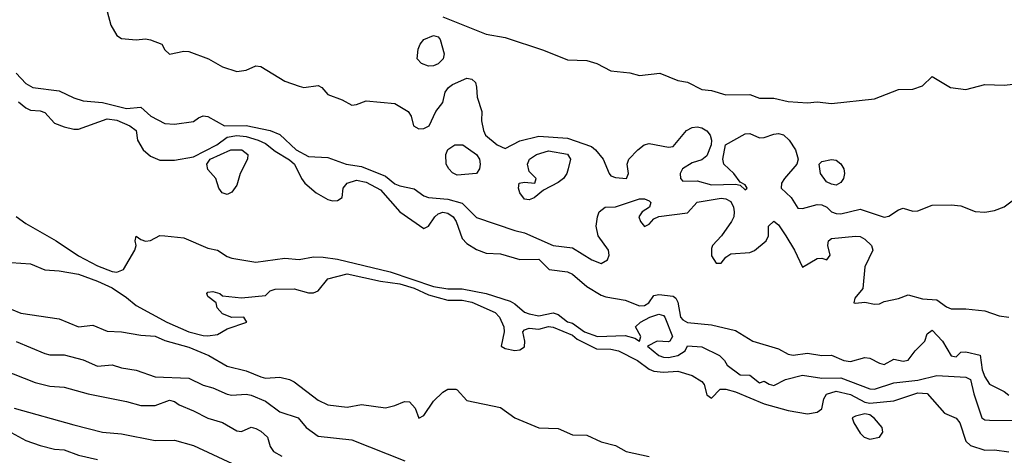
# Model space of a CAD drawing. Header units: metres. Extents: x -46681 to -43747, y -240911 to -237677.
# Tile 645 of 656: x -45228 to -45125, y -238893 to -238848. Entities that reach past the tile are written whole.
import ezdxf

# ---------------------------------------------------------------- set-up
doc = ezdxf.new("R2010")
doc.units = ezdxf.units.M
doc.layers.add('CONTOUR_INDEX', color=1, linetype='Continuous')
doc.layers.add('CONTOUR_INTER', color=3, linetype='Continuous')

msp = doc.modelspace()

# ---------------------------------------------------------------- linework, layer by layer
at = {"layer": 'CONTOUR_INDEX'}
for points, elevation in [([(-45205.72, -238861.52), (-45204.58, -238861.52), (-45203.93, -238862.02), (-45203.98, -238862.52), (-45204.74, -238864.02), (-45205.1, -238865.24), (-45205.6, -238865.95), (-45206.1, -238866.19), (-45206.63, -238866.02), (-45206.96, -238865.52), (-45207.27, -238864.52), (-45208.1, -238863.6), (-45208.2, -238863.02), (-45207.88, -238862.52), (-45205.72, -238861.52)], 65), ([(-45228.1, -238868.51), (-45227.1, -238869.23), (-45223.92, -238871.02), (-45221.6, -238872.59), (-45219.6, -238873.66), (-45218.1, -238874.24), (-45217.6, -238874.31), (-45216.9, -238874.02), (-45215.72, -238872.02), (-45215.58, -238871.52), (-45215.68, -238871.02), (-45215.6, -238870.55), (-45215.1, -238870.91), (-45214.6, -238871.06), (-45214.1, -238871.01), (-45213.1, -238870.49), (-45212.6, -238870.5), (-45210.6, -238870.73), (-45208.1, -238871.8), (-45207.1, -238872), (-45206.1, -238872.68), (-45205.6, -238872.86), (-45203.1, -238873.28), (-45200.1, -238872.85), (-45198.6, -238872.97), (-45197.1, -238872.72), (-45196.1, -238872.73), (-45194.6, -238872.96), (-45189.1, -238874.26), (-45184.6, -238875.82), (-45183.1, -238876.03), (-45181.6, -238876.06), (-45179.1, -238876.53), (-45176.6, -238877.34), (-45176.1, -238877.62), (-45175.1, -238878.5), (-45174.6, -238878.67), (-45173.6, -238878.87), (-45172.1, -238878.54), (-45171.6, -238878.73), (-45170.6, -238879.5), (-45170.1, -238879.63), (-45168.84, -238880.52), (-45167.5, -238881.02), (-45164.6, -238880.91), (-45163.6, -238881.2), (-45163.1, -238881.5), (-45162.97, -238881.02), (-45163.51, -238880.02), (-45162.99, -238879.52), (-45162.04, -238879.02), (-45161.1, -238878.7), (-45160.6, -238878.84), (-45160.45, -238879.02), (-45159.66, -238881.02), (-45159.93, -238881.52), (-45160.1, -238881.59), (-45161.25, -238881.52), (-45162.26, -238882.02), (-45161.1, -238883.01), (-45160.6, -238883.17), (-45160.1, -238883.22), (-45159.1, -238883.02), (-45158.33, -238882.52), (-45158.1, -238882), (-45156.6, -238882.1), (-45154.77, -238883.02), (-45154.26, -238883.52), (-45153.98, -238884.02), (-45152.61, -238885.02), (-45151.6, -238885.05), (-45150.6, -238885.87), (-45150.1, -238885.68), (-45149.6, -238886.01), (-45149.1, -238886.14), (-45147.9, -238885.52), (-45146.1, -238885.07), (-45144.1, -238885.37), (-45142.1, -238885.34), (-45139.1, -238886.49), (-45138.6, -238886.52), (-45136.6, -238885.87), (-45134.1, -238885.59), (-45132.1, -238885.11), (-45129.1, -238885.27), (-45128.58, -238885.52), (-45128.24, -238887.02), (-45127.42, -238889.52), (-45127.1, -238889.71), (-45126.6, -238889.77), (-45124.1, -238889.78)], 65), ([(-45228.31, -238888.52), (-45222.1, -238890.24), (-45219.1, -238891), (-45217.1, -238891.2), (-45213.6, -238891.89), (-45211.6, -238891.86), (-45209.6, -238892.39), (-45205.05, -238894.52)], 70)]:
    msp.add_lwpolyline(points, dxfattribs=dict(at, elevation=elevation))
at = {"layer": 'CONTOUR_INTER'}
for points, elevation in [([(-45218.6, -238847.09), (-45218.22, -238848.52), (-45217.6, -238849.6), (-45217.1, -238849.9), (-45215.6, -238850.05), (-45214.6, -238849.94), (-45214.1, -238850.06), (-45212.91, -238850.52), (-45212.6, -238851.09), (-45212.1, -238851.53), (-45210.6, -238851.24), (-45210.1, -238851.26), (-45208.03, -238852.02), (-45206.6, -238852.87), (-45205.1, -238853.36), (-45204.1, -238853.2), (-45203.1, -238852.75), (-45202.6, -238852.82), (-45200.1, -238854.37), (-45198.6, -238854.9), (-45198.1, -238855.02), (-45196.6, -238854.83), (-45196.21, -238855.02), (-45195.6, -238855.75), (-45194.1, -238856.31), (-45193.1, -238856.87), (-45192.6, -238856.81), (-45191.6, -238856.41), (-45188.6, -238856.69), (-45187.24, -238857.52), (-45186.91, -238858.02), (-45186.66, -238859.02), (-45186.1, -238859.33), (-45185.6, -238859.31), (-45185.05, -238859.02), (-45184.33, -238857.52), (-45183.6, -238856.61), (-45183.37, -238855.52), (-45183.02, -238855.02), (-45182.6, -238854.71), (-45181.1, -238854.06), (-45180.6, -238854.16), (-45180.22, -238854.52), (-45180.1, -238854.99), (-45180.03, -238856.02), (-45179.54, -238857.52), (-45179.58, -238858.52), (-45179.38, -238859.52), (-45179.15, -238860.02), (-45177.93, -238861.02), (-45177.1, -238861.38), (-45175.6, -238860.58), (-45173.6, -238860.11), (-45170.6, -238860.3), (-45168.1, -238861.2), (-45167.69, -238861.52), (-45166.89, -238862.52), (-45166.28, -238864.02), (-45166.1, -238864.25), (-45165.6, -238864.43), (-45164.47, -238864.52), (-45164.26, -238864.02), (-45164.4, -238863.02), (-45164.23, -238862.52), (-45163.28, -238861.52), (-45162.61, -238861.02), (-45162.1, -238860.88), (-45160.1, -238861.24), (-45159.6, -238861.18), (-45158.19, -238859.52), (-45157.6, -238859.22), (-45157.1, -238859.15), (-45156.6, -238859.24), (-45156.1, -238859.55), (-45155.74, -238860.02), (-45155.59, -238860.52), (-45155.62, -238861.02), (-45156.1, -238862.16), (-45156.6, -238862.57), (-45157.6, -238862.9), (-45158.62, -238863.52), (-45158.87, -238864.02), (-45158.83, -238864.52), (-45158.6, -238864.79), (-45157.1, -238864.76), (-45155.6, -238865.18), (-45153.1, -238865.11), (-45152.6, -238865.22), (-45152.1, -238865.72), (-45151.88, -238865.52), (-45152.1, -238865.2), (-45152.6, -238864.91), (-45153.27, -238864.02), (-45154.31, -238863.02), (-45154.43, -238862.52), (-45154.14, -238861.02), (-45152.1, -238859.85), (-45151.6, -238859.82), (-45150.6, -238860.27), (-45150.1, -238860.25), (-45149.1, -238859.89), (-45148.6, -238859.84), (-45148.1, -238859.98), (-45147.51, -238860.52), (-45146.83, -238861.52), (-45146.57, -238862.52), (-45146.71, -238863.02), (-45148, -238864.52), (-45148.29, -238865.02), (-45148.33, -238865.52), (-45147.29, -238866.52), (-45146.6, -238867.64), (-45146.1, -238867.67), (-45144.6, -238867.24), (-45144.1, -238867.29), (-45143.59, -238867.52), (-45143.1, -238868.01), (-45142.6, -238868.18), (-45142.1, -238868.2), (-45140.1, -238867.73), (-45137.6, -238868.57), (-45137.1, -238868.45), (-45136.1, -238867.79), (-45135.6, -238867.61), (-45134.6, -238867.93), (-45134.1, -238867.89), (-45132.6, -238867.32), (-45130.6, -238867.28), (-45129.6, -238867.39), (-45128.1, -238867.98), (-45127.1, -238868.03), (-45126.1, -238867.86), (-45125.1, -238867.49), (-45124.1, -238866.77)], 62), ([(-45183.6, -238847.65), (-45179.1, -238849.47), (-45177.1, -238849.8), (-45173.1, -238851.14), (-45170.6, -238852.15), (-45168.6, -238852.22), (-45167.55, -238852.52), (-45166.1, -238853.3), (-45164.1, -238853.5), (-45163.1, -238853.77), (-45160.99, -238853.52), (-45159.1, -238854.31), (-45158.1, -238854.47), (-45156.6, -238855.25), (-45155.6, -238855.35), (-45154.1, -238855.79), (-45151.6, -238855.77), (-45150.6, -238856.14), (-45149.1, -238856.13), (-45147.6, -238856.49), (-45145.6, -238856.64), (-45144.6, -238856.53), (-45143.1, -238856.69), (-45138.6, -238856.22), (-45136.1, -238855.23), (-45134.6, -238855.19), (-45133.6, -238854.86), (-45132.6, -238853.87), (-45130.67, -238855.02), (-45129.1, -238855.22), (-45127.1, -238854.71), (-45125.1, -238854.8), (-45122.6, -238854.5)], 61), ([(-45185.6, -238850.02), (-45184.6, -238849.6), (-45184.1, -238849.75), (-45183.89, -238850.02), (-45183.46, -238851.52), (-45183.58, -238852.02), (-45184.1, -238852.56), (-45184.6, -238852.76), (-45185.1, -238852.8), (-45185.84, -238852.52), (-45186.28, -238852.02), (-45186.17, -238851.02), (-45185.99, -238850.52), (-45185.6, -238850.02)], 62), ([(-45228.1, -238853.54), (-45227.1, -238854.61), (-45226.36, -238855.02), (-45223.6, -238855.38), (-45222.1, -238856.09), (-45221.1, -238856.41), (-45219.1, -238856.58), (-45216.6, -238857.23), (-45215.1, -238857.07), (-45214.07, -238858.02), (-45212.6, -238858.77), (-45211.6, -238858.85), (-45209.6, -238858.59), (-45209.1, -238858.19), (-45208.6, -238857.99), (-45208.1, -238858.06), (-45206.38, -238859.02), (-45204.1, -238858.99), (-45201.6, -238859.5), (-45200.6, -238859.93), (-45198.92, -238861.52), (-45197.6, -238862.22), (-45195.6, -238862.35), (-45193.69, -238863.02), (-45192.1, -238863.26), (-45189.6, -238864.28), (-45188.6, -238865.08), (-45188.1, -238865.29), (-45186.6, -238865.59), (-45185.6, -238866.33), (-45185.1, -238866.52), (-45183.1, -238866.67), (-45181.6, -238867.1), (-45180.1, -238868.59), (-45176.1, -238869.97), (-45175.1, -238870.2), (-45172.1, -238871.53), (-45170.1, -238871.75), (-45168.06, -238873.02), (-45167.1, -238873.4), (-45166.44, -238873.02), (-45166.28, -238872.52), (-45166.34, -238872.02), (-45167.42, -238870.52), (-45167.62, -238869.52), (-45167.49, -238868.52), (-45167.31, -238868.02), (-45166.69, -238867.52), (-45165.6, -238867.49), (-45163.1, -238866.66), (-45162.6, -238866.64), (-45162.1, -238866.87), (-45161.93, -238867.02), (-45162.05, -238867.52), (-45162.82, -238868.02), (-45163.16, -238868.52), (-45163, -238869.02), (-45162.6, -238869.54), (-45162.1, -238869.3), (-45161.6, -238868.74), (-45161.1, -238868.49), (-45158.1, -238868.11), (-45157.1, -238866.99), (-45154.6, -238866.58), (-45154.1, -238866.64), (-45153.6, -238866.93), (-45153.31, -238867.52), (-45153.23, -238868.02), (-45153.27, -238868.52), (-45153.5, -238869.02), (-45154.55, -238870.52), (-45155.49, -238871.52), (-45155.6, -238871.82), (-45155.6, -238872.6), (-45155.1, -238873.35), (-45154.6, -238873.37), (-45154.1, -238872.73), (-45153.6, -238872.41), (-45151.6, -238872.27), (-45151.1, -238872.04), (-45149.9, -238871.02), (-45149.64, -238870.52), (-45149.67, -238869.52), (-45149.1, -238868.98), (-45148.6, -238869.37), (-45147.85, -238870.52), (-45146.93, -238872.02), (-45146.1, -238873.78), (-45144.6, -238872.89), (-45144.1, -238872.86), (-45143.56, -238873.02), (-45143.24, -238872.52), (-45143.48, -238871.52), (-45143.41, -238871.02), (-45143.1, -238870.78), (-45140.6, -238870.55), (-45140.1, -238870.58), (-45139.6, -238870.86), (-45138.93, -238871.52), (-45138.77, -238872.02), (-45139.6, -238873.74), (-45139.83, -238876.02), (-45140.67, -238877.02), (-45140.77, -238877.52), (-45140.6, -238877.55), (-45139.6, -238877.43), (-45138.6, -238877.65), (-45138.1, -238877.61), (-45137.6, -238877.36), (-45136.1, -238877.06), (-45135.1, -238876.66), (-45133.6, -238877.08), (-45132.1, -238877.19), (-45131.1, -238877.94), (-45130.6, -238878.15), (-45129.1, -238878.12), (-45127.1, -238878.36), (-45125.6, -238878.87), (-45124.6, -238879.01)], 63), ([(-45227.86, -238856.52), (-45227.1, -238857.14), (-45226.6, -238857.39), (-45225.6, -238857.45), (-45225.1, -238857.63), (-45224.1, -238858.76), (-45223.1, -238859.14), (-45222.1, -238859.38), (-45221.6, -238859.36), (-45218.6, -238858.3), (-45217.6, -238858.44), (-45216.23, -238859.02), (-45215.57, -238859.52), (-45215.45, -238860.52), (-45214.84, -238861.52), (-45214.1, -238862.19), (-45213.1, -238862.63), (-45211.6, -238862.61), (-45209.6, -238862.25), (-45207.17, -238861.02), (-45206.1, -238860.21), (-45205.1, -238860.05), (-45204.1, -238860.16), (-45202.85, -238860.52), (-45202.1, -238860.89), (-45201.1, -238861.69), (-45199.6, -238862.59), (-45199.09, -238863.02), (-45198.36, -238864.52), (-45197.99, -238865.02), (-45196.81, -238866.02), (-45195.6, -238866.72), (-45195.1, -238866.87), (-45194.6, -238866.81), (-45194.11, -238866.52), (-45194, -238865.52), (-45193.6, -238865.01), (-45192.6, -238864.7), (-45191.6, -238864.9), (-45190.1, -238865.71), (-45188.1, -238868.01), (-45185.6, -238869.75), (-45185.1, -238869.49), (-45184.43, -238868.52), (-45184.1, -238868.23), (-45183.6, -238868.05), (-45183.1, -238868.16), (-45182.54, -238868.52), (-45182.22, -238869.02), (-45181.6, -238870.78), (-45181.1, -238871.31), (-45180.1, -238871.94), (-45179.1, -238872.32), (-45177.6, -238872.39), (-45175.6, -238872.98), (-45173.6, -238872.96), (-45172.53, -238874.02), (-45170.6, -238874.28), (-45170.1, -238874.51), (-45168.6, -238875.79), (-45167.1, -238876.7), (-45166.6, -238876.88), (-45164.6, -238877.24), (-45163.1, -238877.82), (-45162.6, -238877.8), (-45162.15, -238877.52), (-45161.6, -238876.76), (-45161.1, -238876.64), (-45159.6, -238876.81), (-45159.33, -238877.02), (-45159.1, -238877.45), (-45158.82, -238879.02), (-45158.6, -238879.29), (-45158.1, -238879.57), (-45155.6, -238879.81), (-45153.1, -238880.39), (-45151.3, -238881.52), (-45148.6, -238882.32), (-45147.6, -238882.86), (-45147.1, -238882.97), (-45145.6, -238882.77), (-45144.1, -238883), (-45143.1, -238882.97), (-45141.81, -238883.52), (-45141.1, -238883.65), (-45139.6, -238883.21), (-45139.1, -238883.27), (-45138.1, -238883.82), (-45137.6, -238883.94), (-45136.6, -238883.39), (-45135.6, -238883.6), (-45135.1, -238883.49), (-45134.38, -238882.52), (-45133.36, -238881.52), (-45133.1, -238880.74), (-45132.6, -238880.37), (-45131.52, -238881.52), (-45130.6, -238883.05), (-45130.1, -238883.14), (-45129.6, -238882.67), (-45129.1, -238882.64), (-45127.6, -238882.97), (-45127.39, -238884.52), (-45127.1, -238885.24), (-45126.6, -238885.99), (-45125.1, -238886.77), (-45124.6, -238887.15)], 64), ([(-45182.37, -238861.02), (-45181.53, -238861.02), (-45180.1, -238862.02), (-45179.8, -238862.52), (-45179.73, -238863.02), (-45179.8, -238863.52), (-45180.09, -238864.02), (-45182.1, -238864.19), (-45182.6, -238863.95), (-45182.99, -238863.52), (-45183.27, -238863.02), (-45183.31, -238862.02), (-45183.1, -238861.5), (-45182.37, -238861.02)], 63), ([(-45173.86, -238862.02), (-45172.6, -238861.65), (-45170.6, -238861.97), (-45170.31, -238862.52), (-45170.54, -238863.52), (-45170.69, -238864.02), (-45171.02, -238864.52), (-45171.6, -238864.96), (-45173.1, -238865.74), (-45174.1, -238866.56), (-45174.6, -238866.77), (-45175.1, -238866.68), (-45175.59, -238866.02), (-45175.73, -238865.52), (-45175.64, -238865.02), (-45175.1, -238864.91), (-45174.03, -238865.02), (-45173.88, -238864.52), (-45174.6, -238863.79), (-45174.8, -238863.02), (-45174.57, -238862.52), (-45173.86, -238862.02)], 63), ([(-45144.36, -238863.02), (-45144.1, -238862.77), (-45143.1, -238862.53), (-45142.6, -238862.62), (-45142.1, -238862.98), (-45141.79, -238863.52), (-45141.74, -238864.02), (-45141.84, -238864.52), (-45142.1, -238864.94), (-45142.6, -238865.21), (-45143.1, -238865.13), (-45143.6, -238864.87), (-45144.22, -238864.02), (-45144.36, -238863.02)], 62), ([(-45228.6, -238873.29), (-45226.6, -238873.43), (-45225.1, -238874.07), (-45223.6, -238874.16), (-45221.6, -238874.5), (-45219.6, -238875.25), (-45218.1, -238875.94), (-45216.6, -238876.94), (-45215.6, -238877.77), (-45212.37, -238879.52), (-45210.1, -238880.53), (-45208.6, -238880.93), (-45208.1, -238880.97), (-45207.1, -238880.82), (-45206.1, -238880.24), (-45204.03, -238879.52), (-45204.35, -238879.02), (-45205.6, -238879.04), (-45206.6, -238878.66), (-45207.13, -238878.02), (-45207.23, -238877.52), (-45208.1, -238876.86), (-45208.23, -238876.52), (-45208.1, -238876.41), (-45207.6, -238876.34), (-45206.86, -238876.52), (-45206.6, -238876.78), (-45204.6, -238876.97), (-45202.1, -238876.76), (-45201.6, -238876.27), (-45201.1, -238876.09), (-45199.1, -238876.06), (-45197.6, -238876.48), (-45197.1, -238876.46), (-45196.6, -238876.24), (-45195.6, -238875), (-45193.6, -238874.49), (-45190.1, -238875.25), (-45188.1, -238875.52), (-45186.6, -238875.98), (-45185.1, -238876.67), (-45183.1, -238877.23), (-45181.6, -238877.24), (-45180.6, -238877.45), (-45178.16, -238878.52), (-45177.7, -238879.02), (-45177.25, -238880.02), (-45177.2, -238880.52), (-45177.54, -238882.02), (-45177.1, -238882.28), (-45176.1, -238882.49), (-45175.6, -238882.43), (-45175.1, -238882.1), (-45175.07, -238881.52), (-45175.28, -238880.52), (-45175.1, -238880.31), (-45174.6, -238880.17), (-45173.6, -238880.26), (-45172.6, -238879.99), (-45172.1, -238880.06), (-45170.1, -238880.9), (-45169.6, -238881.31), (-45167.6, -238882.31), (-45166.1, -238882.34), (-45165.31, -238882.52), (-45163.31, -238883.52), (-45162.1, -238884.44), (-45161.6, -238884.64), (-45160.6, -238884.73), (-45159.1, -238884.64), (-45157.6, -238885.08), (-45156.6, -238885.71), (-45156.37, -238886.02), (-45156.1, -238887.1), (-45155.6, -238887.46), (-45154.71, -238886.52), (-45154.1, -238886.51), (-45153.1, -238886.8), (-45150.1, -238888.04), (-45147.6, -238888.74), (-45145.6, -238889.08), (-45144.6, -238888.94), (-45144.1, -238888.59), (-45143.89, -238887.52), (-45143.6, -238887.06), (-45142.6, -238886.74), (-45141.1, -238887.09), (-45139.6, -238887.88), (-45139.1, -238888), (-45136.6, -238887.75), (-45134.1, -238886.91), (-45133.1, -238886.96), (-45131.29, -238889.02), (-45130.1, -238889.56), (-45129.7, -238890.02), (-45129.1, -238891.95), (-45128.6, -238892.4), (-45127.1, -238892.88), (-45126.1, -238892.87), (-45124.6, -238893.06)], 66), ([(-45228.6, -238878.16), (-45227.6, -238878.6), (-45223.6, -238879.19), (-45221.6, -238880), (-45220.1, -238879.85), (-45218.6, -238880.46), (-45217.1, -238880.53), (-45215.1, -238880.89), (-45213.6, -238881), (-45212.6, -238881.43), (-45210.1, -238882.13), (-45208, -238883.02), (-45206.1, -238884.11), (-45204.1, -238884.6), (-45202.6, -238885.25), (-45202.1, -238885.36), (-45200.6, -238885.28), (-45199.6, -238885.52), (-45199.1, -238885.76), (-45196.6, -238887.67), (-45195.6, -238888.15), (-45193.6, -238888.39), (-45192.1, -238888.12), (-45189.6, -238888.48), (-45188.6, -238888.24), (-45187.6, -238887.81), (-45187.1, -238887.86), (-45186.48, -238888.52), (-45186.1, -238889.54), (-45185.6, -238889.27), (-45184.6, -238887.77), (-45183.6, -238886.83), (-45183.1, -238886.52), (-45182.27, -238886.52), (-45182.1, -238886.58), (-45181.1, -238887.69), (-45177.6, -238888.45), (-45176.1, -238889.51), (-45173.6, -238890.56), (-45171.6, -238890.62), (-45170.1, -238891.28), (-45168.6, -238891.34), (-45167.1, -238892.01), (-45165.6, -238892.41), (-45164.51, -238893.02), (-45162.1, -238893.56)], 67), ([(-45228.1, -238881.54), (-45225.1, -238882.79), (-45224.6, -238882.93), (-45223.1, -238882.93), (-45221.1, -238883.45), (-45219.6, -238884.13), (-45218.1, -238883.99), (-45217.1, -238884.3), (-45215.6, -238884.54), (-45213.6, -238885.22), (-45210.1, -238885.36), (-45208.6, -238886.1), (-45207.6, -238886.39), (-45206.1, -238887.05), (-45205.6, -238887.16), (-45204.1, -238887.03), (-45203.6, -238887.14), (-45202.1, -238887.78), (-45200.6, -238888.88), (-45198.71, -238889.52), (-45197.86, -238890.52), (-45196.6, -238891.44), (-45193.1, -238891.8), (-45187.57, -238894.02)], 68), ([(-45230.73, -238884.02), (-45226.1, -238885.83), (-45224.6, -238886.2), (-45223.1, -238886.31), (-45220.6, -238887.01), (-45216.6, -238887.8), (-45215.1, -238888.23), (-45213.6, -238888.23), (-45212.1, -238887.67), (-45211.6, -238887.8), (-45211.1, -238888.16), (-45209.6, -238888.77), (-45208.1, -238889.55), (-45206.6, -238890), (-45205.1, -238890.88), (-45204.6, -238890.95), (-45203.6, -238890.49), (-45203.1, -238890.62), (-45202.6, -238890.89), (-45201.9, -238891.52), (-45201.6, -238892.52), (-45201.25, -238893.02), (-45200.4, -238893.52)], 69), ([(-45140.6, -238889.35), (-45140.92, -238889.52), (-45140.77, -238890.02), (-45140.1, -238891.1), (-45139.68, -238891.52), (-45139.1, -238891.75), (-45138.09, -238891.52), (-45137.74, -238891.02), (-45137.82, -238890.52), (-45138.6, -238889.57), (-45139.1, -238889.2), (-45139.6, -238889.08), (-45140.6, -238889.35)], 66), ([(-45228.6, -238891.06), (-45227.1, -238891.87), (-45225.6, -238892.42), (-45224.1, -238892.78), (-45223.1, -238892.87), (-45221.6, -238893.4), (-45219.6, -238893.87)], 71)]:
    msp.add_lwpolyline(points, dxfattribs=dict(at, elevation=elevation))

doc.saveas('drawing.dxf')
